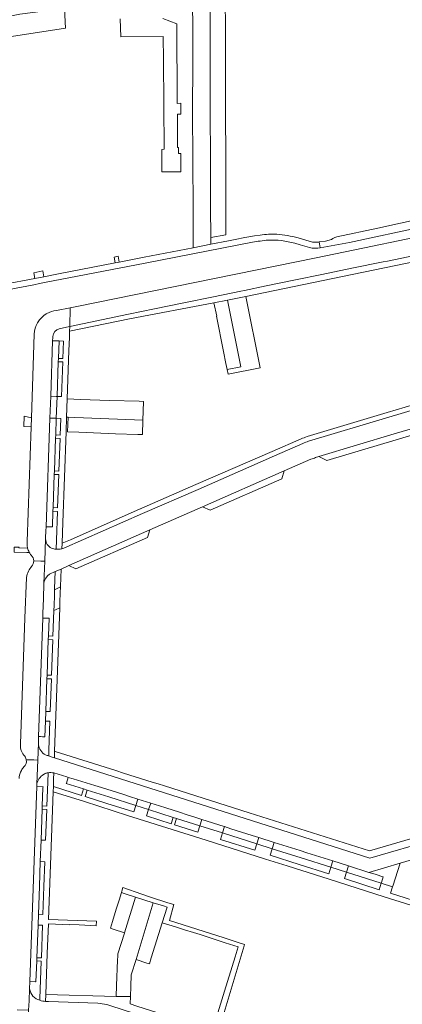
# Model space of a CAD drawing. Header units: metres. Extents: x 166325 to 190320, y 381923 to 404576.
# Tile 989 of 1056: x 181365 to 181492, y 385835 to 386162. Entities that reach past the tile are written whole.
import ezdxf

# ---------------------------------------------------------------- set-up
doc = ezdxf.new("R2010")
doc.units = ezdxf.units.M
for name, color, linetype, lineweight in [('B-WE-VH-VERHARDING_ASFALT-GV', 8, 'Continuous', 18), ('B-WE-VH-VERHARDING_BETONSTRAATSTEEN-GV', 8, 'Continuous', 18), ('B-WE-VH-VERHARDING_STRAATBAKSTEEN-GV', 8, 'Continuous', 18)]:
    doc.layers.add(name, color=color, linetype=linetype, lineweight=lineweight)

msp = doc.modelspace()

# ---------------------------------------------------------------- linework, layer by layer
at = {"layer": 'B-WE-VH-VERHARDING_ASFALT-GV', "flags": 128}
for points in [[(181423.051, 386217.021), (181418.079, 386216.084), (181419.197, 386210.677), (181424.223, 386187.606), (181426.722, 386176.68), (181427.996, 386169.599), (181428.039, 386157.083), (181428.021, 386146.724), (181428.02, 386132.058), (181428.116, 386114.532), (181428.158, 386099.438), (181428.213, 386089.412), (181433.267, 386090.319), (181433.217, 386099.459), (181433.175, 386114.553), (181433.079, 386132.072), (181433.08, 386146.719), (181433.098, 386157.088), (181433.054, 386170.059), (181431.68, 386177.693), (181429.16, 386188.708), (181424.145, 386211.727)], [(181376.126, 385965.518), (181376.612, 385965.749), (181378.061, 385966.424), (181378.127, 385968.278), (181378.239, 385971.42), (181378.309, 385973.398), (181376.372, 385972.393), (181376.303, 385970.481), (181376.185, 385967.179)]]:
    msp.add_lwpolyline(points, close=True, dxfattribs=at)
for points in [[(181422.191, 386169.071), (181422.232, 386157.078), (181422.215, 386146.729), (181422.214, 386132.043), (181422.309, 386114.508), (181422.351, 386099.414), (181422.394, 386091.547), (181422.412, 386088.371), (181422.425, 386085.996), (181428.225, 386087.125), (181428.213, 386089.412), (181428.158, 386099.438), (181428.116, 386114.532), (181428.02, 386132.058), (181428.021, 386146.724), (181428.039, 386157.083), (181427.996, 386169.599)], [(181376.006, 386165.034), (181364.769, 386163.574), (181351.613, 386160.923), (181353.272, 386154.801), (181379.959, 386158.855), (181379.614, 386165.418)], [(181398.121, 386161.974), (181398.33, 386156.04), (181412.43, 386156.12), (181412.55, 386148.35), (181412.7, 386118.67), (181411.96, 386118.66), (181412.007, 386111.213), (181418.324, 386111.175), (181418.313, 386114.805), (181418.314, 386117.303), (181417.515, 386117.298), (181417.5, 386119.304), (181417.218, 386119.302), (181417.139, 386130.335), (181418.316, 386130.344), (181418.317, 386132.032), (181418.301, 386133.947), (181417.109, 386133.928), (181416.957, 386160.346), (181412.318, 386162.126)], [(181507.244, 386097.725), (181483.697, 386092.503), (181470.067, 386089.649), (181469.438, 386089.439), (181469.236, 386089.313), (181468.809, 386089.049), (181468.3, 386088.689), (181466.293, 386088.119), (181464.206, 386087.903), (181464.562, 386086.002), (181466.943, 386086.35), (181474.349, 386087.778), (181498.997, 386093.089)], [(181444.644, 386090.195), (181442.799, 386089.91), (181439.512, 386089.34), (181436.292, 386088.707), (181434.077, 386088.264), (181428.225, 386087.125), (181422.425, 386085.996)], [(181315.592, 386068.02), (181314.993, 386060.939), (181320.736, 386063.998), (181321.558, 386064.381), (181323.236, 386064.816), (181327.306, 386065.6), (181329.903, 386066.1), (181347.541, 386069.497), (181347.865, 386069.559), (181351.249, 386070.205), (181369.446, 386073.711), (181371.384, 386074.084), (181373.034, 386074.402), (181406.457, 386080.894), (181442.091, 386087.814)], [(181456.179, 386087.46), (181457.89, 386086.999), (181461.049, 386086.024)], [(181462.031, 386087.889), (181457.247, 386089.241)], [(181464.426, 386085.982), (181464.562, 386086.002), (181464.206, 386087.903), (181464.037, 386087.886)], [(181422.425, 386085.996), (181406.132, 386082.825), (181397.827, 386081.21), (181396.532, 386080.958), (181377.68, 386077.292), (181372.842, 386076.36), (181369.775, 386075.769), (181359.337, 386073.758), (181322.962, 386066.768), (181321.642, 386066.609)]]:
    msp.add_lwpolyline(points, dxfattribs=at)
at = {"layer": 'B-WE-VH-VERHARDING_ASFALT-GV'}
for points in [[(181450.162, 386090.466, 0.0447614), (181444.644, 386090.195)], [(181457.247, 386089.241, 0.0475826), (181450.162, 386090.466)], [(181442.091, 386087.814, -0.0212057), (181447.232, 386088.515)], [(181447.232, 386088.515, -0.0774468), (181456.179, 386087.46)], [(181464.037, 386087.886, -0.0902291), (181462.031, 386087.889)], [(181461.049, 386086.024, 0.0248639), (181461.85, 386085.884)], [(181461.85, 386085.884, 0.0807466), (181464.426, 386085.982)]]:
    msp.add_lwpolyline(points, format="xyb", dxfattribs=at)
at = {"layer": 'B-WE-VH-VERHARDING_BETONSTRAATSTEEN-GV', "flags": 128}
for points in [[(181396.532, 386080.958), (181397.827, 386081.21), (181397.429, 386083.146), (181396.134, 386082.895)], [(181369.775, 386075.769), (181372.842, 386076.36), (181372.457, 386078.324), (181369.458, 386077.649)], [(181430.098, 386063.263), (181432.472, 386051.529), (181433.256, 386047.569), (181433.693, 386045.584), (181438.223, 386046.473), (181433.747, 386068.543), (181429.24, 386067.646), (181430.194, 386063.282)], [(181439.85, 386069.758), (181433.747, 386068.543), (181438.223, 386046.473), (181433.693, 386045.584), (181433.951, 386044.044), (181444.597, 386046.119)], [(181380.332, 386029.74), (181405.687, 386028.736), (181405.888, 386034.849), (181405.891, 386034.937), (181404.446, 386034.984), (181394.561, 386035.308), (181384.96, 386035.626), (181380.559, 386035.772)], [(181368.552, 386026.502), (181368.653, 386029.52), (181366.304, 386030.095), (181366.164, 386026.609)], [(181384.388, 386024.692), (181396.588, 386024.235), (181404.042, 386024.009), (181405.53, 386023.964), (181405.687, 386028.736), (181380.332, 386029.74), (181380.835, 386029.714), (181380.658, 386024.816)], [(181403.262, 385870.333), (181399.488, 385871.52), (181398.558, 385871.813), (181397.784, 385869.343), (181396.853, 385866.37), (181395.581, 385862.203), (181394.93, 385859.965), (181395.77, 385859.686), (181399.528, 385858.439)], [(181409.146, 385868.481), (181403.262, 385870.333), (181399.528, 385858.439), (181399.604, 385858.414), (181397.408, 385851.496), (181397.358, 385850.773), (181397.249, 385849.382), (181396.975, 385840.978), (181396.774, 385837.347), (181401.541, 385837.281), (181401.631, 385840.602), (181401.805, 385844.501), (181403.498, 385849.615)], [(181409.146, 385868.481), (181403.498, 385849.615), (181406.988, 385848.446), (181407.837, 385848.162), (181408.425, 385850.125), (181412.138, 385861.827), (181413.774, 385867.024), (181412.549, 385867.409)]]:
    msp.add_lwpolyline(points, close=True, dxfattribs=at)
for points in [[(181367.403, 385986.251), (181367.201, 385986.255), (181364.544, 385986.302), (181364.548, 385986.545), (181362.992, 385986.498), (181362.957, 385984.891), (181367.153, 385984.816), (181367.224, 385984.815), (181367.922, 385984.802), (181367.968, 385984.801), (181367.925, 385984.88)], [(181430.985, 385826.427), (181439.326, 385854.138), (181439.47, 385854.616), (181437.647, 385855.193), (181432.642, 385856.777), (181414.521, 385862.513), (181415.991, 385867.861), (181413.986, 385868.481), (181408.162, 385870.354), (181405.283, 385871.269), (181399.078, 385873.483), (181398.716, 385872.316), (181398.558, 385871.813), (181399.488, 385871.52), (181403.262, 385870.333), (181409.146, 385868.481), (181412.549, 385867.409), (181413.774, 385867.024), (181412.138, 385861.827), (181416.522, 385860.439), (181419.499, 385859.492), (181422.475, 385858.545), (181424.682, 385857.873), (181430.062, 385856.141), (181433.011, 385855.192), (181437.377, 385853.786), (181436.333, 385850.548), (181432.765, 385839.07), (181428.759, 385826.181)]]:
    msp.add_lwpolyline(points, dxfattribs=at)
at = {"layer": 'B-WE-VH-VERHARDING_BETONSTRAATSTEEN-GV'}
msp.add_lwpolyline([(181367.925, 385984.88, -0.0615265), (181367.403, 385986.251)], format="xyb", dxfattribs=at)
at = {"layer": 'B-WE-VH-VERHARDING_STRAATBAKSTEEN-GV', "flags": 128}
for points in [[(181499.07, 386090.023), (181499.008, 386090.011), (181481.944, 386086.496), (181463.23, 386082.683), (181383.23, 386066.382), (181381.586, 386066.047), (181381.384, 386059.845), (181400.952, 386063.922), (181409.508, 386065.693), (181419.316, 386067.695), (181429.08, 386069.669), (181438.236, 386071.548), (181439.478, 386071.812), (181446.643, 386073.332), (181456.345, 386075.295), (181465.059, 386077.049), (181475.09, 386079.154), (181485.49, 386081.257), (181486.922, 386081.547), (181500.042, 386084.255)], [(181500.042, 386084.255), (181486.922, 386081.547), (181485.49, 386081.257), (181475.09, 386079.154), (181465.059, 386077.049), (181456.345, 386075.295), (181446.643, 386073.332), (181439.478, 386071.812), (181438.236, 386071.548), (181429.08, 386069.669), (181419.316, 386067.695), (181409.508, 386065.693), (181400.952, 386063.922), (181381.384, 386059.845), (181381.333, 386058.295), (181401.244, 386062.338), (181429.24, 386067.646), (181433.747, 386068.543), (181439.85, 386069.758), (181461.8, 386074.36), (181485.868, 386079.31), (181499.899, 386082.22)], [(181377.904, 386059.1), (181380.268, 386059.613), (181381.384, 386059.845), (181381.586, 386066.047), (181376.942, 386065.156)], [(181369.586, 386057.302), (181368.653, 386029.52), (181368.552, 386026.502), (181367.275, 385988.472), (181367.237, 385987.336)], [(181378.758, 385986.037), (181378.824, 385987.865), (181379.073, 385994.79), (181380.155, 386024.833), (181380.332, 386029.74), (181380.559, 386035.772), (181381.123, 386051.856), (181381.272, 386056.122), (181381.333, 386058.295), (181381.384, 386059.845), (181380.268, 386059.613), (181377.904, 386059.1)], [(181369.451, 385981.97), (181371.83, 385981.91), (181373.107, 385981.878), (181373.372, 385989.283), (181373.383, 385989.594), (181373.468, 385991.98), (181373.516, 385993.318), (181374.805, 386029.422), (181375.065, 386036.695), (181375.721, 386055.057)], [(181375.721, 386055.057), (181375.76, 386056.157), (181375.772, 386056.503)], [(181375.76, 386056.157), (181375.721, 386055.057), (181377.852, 386055.022), (181379.33, 386054.969), (181379.122, 386049.167), (181377.643, 386049.22), (181377.604, 386048.137), (181379.083, 386048.084), (181378.671, 386036.565), (181377.189, 386036.619), (181376.927, 386029.346), (181378.41, 386029.293), (181378.213, 386023.793), (181376.729, 386023.846), (181376.688, 386022.718), (181378.173, 386022.665), (181377.783, 386011.798), (181376.296, 386011.852), (181376.256, 386010.727), (181377.743, 386010.674), (181377.348, 385999.632), (181375.858, 385999.686), (181375.814, 385998.475), (181377.304, 385998.422), (181376.961, 385988.829), (181376.856, 385985.911)], [(181375.772, 386056.503), (181375.76, 386056.157)], [(181517.523, 386040.317), (181504.741, 386036.584), (181486.809, 386031.3), (181460.234, 386023.274)], [(181518.983, 386039.046), (181505.989, 386035.248), (181487.316, 386029.742), (181460.711, 386021.707)], [(181464.101, 386016.605), (181489.168, 386024.155), (181511.176, 386030.626), (181514.124, 386031.503), (181514.288, 386031.552), (181517.415, 386032.47), (181517.423, 386032.472)], [(181458.832, 386020.975), (181449.4, 386016.85), (181424.028, 386005.743), (181405.577, 385997.676), (181379.476, 385986.265)], [(181458.221, 386022.487), (181448.636, 386018.357), (181423.305, 386007.339), (181405.377, 385999.504), (181404.946, 385999.315)], [(181452.628, 386011.856), (181461.472, 386015.73)], [(181463.028, 386016.279), (181464.101, 386016.605)], [(181374.69, 385977.592), (181376.588, 385978.431), (181378.519, 385979.284), (181381.103, 385980.426), (181408.039, 385992.33), (181425.527, 385999.988), (181452.628, 386011.856)], [(181404.946, 385999.315), (181404.769, 385999.237), (181381.625, 385989.032), (181378.824, 385987.865), (181378.758, 385986.037), (181378.759, 385986.037)], [(181373.372, 385989.283), (181373.107, 385981.878), (181372.846, 385974.566)], [(181378.759, 385986.037), (181378.758, 385986.037)], [(181367.925, 385984.88), (181367.968, 385984.801)], [(181370.974, 385921.488), (181370.981, 385921.699), (181371.048, 385923.647), (181372.433, 385963.007), (181372.492, 385964.662), (181372.661, 385969.398), (181372.846, 385974.566), (181373.107, 385981.878), (181371.83, 385981.91), (181369.451, 385981.97)], [(181367.022, 385976.47), (181366.528, 385962.914), (181365.01, 385921.265)], [(181366.963, 385915.95), (181369.519, 385915.871), (181370.782, 385915.832), (181370.974, 385921.488)], [(181370.974, 385921.488), (181370.782, 385915.832), (181370.514, 385907.931)], [(181504.077, 385889.893), (181502.431, 385889.415), (181481.077, 385883.211), (181376.289, 385916.611), (181375.887, 385916.739), (181374.395, 385917.215), (181374.088, 385917.312)], [(181363.907, 385832.891), (181367.749, 385832.766), (181367.881, 385835.868), (181368.051, 385839.865), (181368.146, 385842.285), (181370.485, 385907.063), (181370.491, 385907.255), (181370.514, 385907.931), (181370.782, 385915.832), (181369.519, 385915.871), (181366.963, 385915.95)], [(181374.196, 385911.65), (181374.088, 385908.644), (181373.798, 385900.559), (181372.287, 385900.613)], [(181373.396, 385835.657), (181373.397, 385835.677), (181373.486, 385838.018), (181373.949, 385851.585), (181374.311, 385861.442), (181381.399, 385861.172), (181381.4, 385861.202), (181384.521, 385861.082), (181390.169, 385860.839), (181390.259, 385862.303), (181383.832, 385862.534), (181374.36, 385862.843), (181375.885, 385905.261), (181375.95, 385907.087), (181376.028, 385909.287), (181376.038, 385909.551), (181376.109, 385911.57)], [(181376.109, 385911.57), (181380.397, 385910.245), (181380.883, 385910.095), (181382.503, 385909.595), (181389.703, 385907.371), (181391.903, 385906.691), (181398.977, 385904.467), (181401.193, 385903.76), (181403.996, 385902.877), (181408.269, 385901.531), (181411.191, 385900.61), (181413.353, 385899.93), (181417.873, 385898.525), (181420.423, 385897.669), (181422.599, 385896.983), (181425.261, 385896.131), (181432.716, 385893.745), (181432.772, 385893.727), (181434.907, 385893.044), (181442, 385890.836), (181444.16, 385890.129), (181444.232, 385890.106), (181449.296, 385888.508), (181457.953, 385885.775), (181460.113, 385885.084), (181468.772, 385882.351), (181473.91, 385880.729), (181473.943, 385880.718), (181480.76, 385878.55), (181491.11, 385881.574), (181501.35, 385884.566)], [(181500.41, 385867.643), (181487.947, 385871.593), (181488.62, 385873.718), (181484.809, 385874.927), (181484.135, 385872.801), (181472.585, 385876.461), (181473.259, 385878.588), (181468.1, 385880.223), (181467.426, 385878.096), (181457.613, 385881.206), (181447.955, 385884.267), (181448.629, 385886.395), (181443.567, 385888), (181442.892, 385885.872), (181431.428, 385889.505), (181432.103, 385891.634), (181424.584, 385894.017), (181423.909, 385891.888), (181416.199, 385894.332), (181416.874, 385896.461), (181415.727, 385896.825), (181415.052, 385894.695), (181406.923, 385897.271), (181407.598, 385899.401), (181403.328, 385900.755), (181402.652, 385898.625), (181393.717, 385901.457), (181386.488, 385903.748), (181387.163, 385905.879), (181385.969, 385906.258), (181385.293, 385904.126), (181375.95, 385907.087), (181375.885, 385905.261), (181386.244, 385902.032), (181400.621, 385897.455), (181426.747, 385889.234), (181446.403, 385882.971), (181453.605, 385880.676), (181462.957, 385877.697), (181467.538, 385876.237), (181485.851, 385870.402), (181487.543, 385869.872), (181514.427, 385861.449)], [(181372.287, 385900.613), (181372.247, 385899.49), (181373.758, 385899.436), (181373.392, 385889.215), (181371.878, 385889.269), (181371.621, 385882.124), (181373.136, 385882.07), (181372.841, 385873.845), (181372.509, 385864.577), (181370.99, 385864.632), (181370.86, 385861.035), (181372.381, 385860.98), (181371.993, 385850.156), (181370.47, 385850.211), (181370.431, 385849.128), (181371.954, 385849.074), (181371.506, 385836.577), (181371.489, 385836.093)], [(181368.051, 385839.865), (181367.881, 385835.868), (181367.749, 385832.766), (181367.627, 385829.903), (181367.507, 385827.103)], [(181393.681, 385834.616), (181400.177, 385832.564), (181434.596, 385821.707), (181438.266, 385820.555), (181439.014, 385822.953), (181435.276, 385824.128), (181430.725, 385825.562), (181428.759, 385826.181), (181403.627, 385834.099), (181401.475, 385834.862), (181401.541, 385837.281), (181396.774, 385837.347), (181373.486, 385838.018), (181373.397, 385835.677), (181373.396, 385835.657)], [(181390.707, 385835.075), (181374.294, 385835.614), (181373.636, 385835.636), (181373.396, 385835.657)]]:
    msp.add_lwpolyline(points, dxfattribs=at)
at = {"layer": 'B-WE-VH-VERHARDING_STRAATBAKSTEEN-GV'}
for points in [[(181373.422, 386063.893, 0.0681779), (181371.586, 386062.295)], [(181373.755, 386064.096, 0.0149509), (181373.422, 386063.893)], [(181376.942, 386065.156, 0.1015913), (181373.755, 386064.096)], [(181370.695, 386061.038, 0.1181205), (181369.586, 386057.302)], [(181371.586, 386062.295, 0.0372724), (181370.695, 386061.038)], [(181377.904, 386059.1, 0.3059431), (181375.772, 386056.503)], [(181460.234, 386023.274, 0.0232657), (181458.221, 386022.487)], [(181460.711, 386021.707, 0.0315046), (181458.832, 386020.975)], [(181461.472, 386015.73, 0.0031941), (181463.028, 386016.279)], [(181375.372, 385986.214, -0.2915795), (181373.372, 385989.283)], [(181367.237, 385987.336, 0.0459934), (181367.403, 385986.251)], [(181376.856, 385985.911, -0.1125208), (181375.372, 385986.214)], [(181377.714, 385985.886, -0.038429), (181376.856, 385985.911)], [(181378.758, 385986.037, -0.0480981), (181377.714, 385985.886)], [(181379.476, 385986.265, -0.0332184), (181378.759, 385986.037)], [(181367.968, 385984.801, 0.0465778), (181368.589, 385983.879)], [(181368.589, 385983.879, -0.2083457), (181369.451, 385981.97)], [(181369.451, 385981.97, -0.1976737), (181368.715, 385980.113)], [(181367.688, 385978.587, 0.0780625), (181367.022, 385976.47)], [(181368.715, 385980.113, 0.0652922), (181367.688, 385978.587)], [(181372.846, 385974.566, -0.239509), (181374.69, 385977.592)], [(181365.01, 385921.265, 0.1390934), (181365.576, 385918.369)], [(181372.908, 385917.855, -0.2541215), (181370.974, 385921.488)], [(181365.576, 385918.369, 0.043903), (181366.081, 385917.56)], [(181366.081, 385917.56, -0.170159), (181366.963, 385915.95)], [(181373.852, 385917.388, -0.0603391), (181372.908, 385917.855)], [(181374.088, 385917.312, -0.015357), (181373.852, 385917.388)], [(181366.204, 385913.549, 0.060952), (181365.341, 385912.412)], [(181366.963, 385915.95, -0.2392084), (181366.204, 385913.549)], [(181365.341, 385912.412, 0.1221262), (181364.558, 385909.723)], [(181370.514, 385907.931, -0.2111523), (181372.663, 385911.046)], [(181372.663, 385911.046, -0.0352833), (181373.236, 385911.346)], [(181373.236, 385911.346, -0.0540268), (181374.196, 385911.65)], [(181374.196, 385911.65, -0.0951252), (181376.109, 385911.57)], [(181371.489, 385836.093, -0.307673), (181368.051, 385839.865)], [(181373.396, 385835.657, -0.0608831), (181371.489, 385836.093)], [(181390.707, 385835.075, -0.0668771), (181393.681, 385834.616)]]:
    msp.add_lwpolyline(points, format="xyb", dxfattribs=at)
at = {"layer": 'B-WE-VH-VERHARDING_STRAATBAKSTEEN-GV', "flags": 128}
for points in [[(181375.721, 386055.057), (181375.065, 386036.695), (181376.905, 386036.629), (181377.189, 386036.619), (181377.604, 386048.137), (181377.643, 386049.22), (181377.852, 386055.022)], [(181375.065, 386036.695), (181374.805, 386029.422), (181376.641, 386029.356), (181376.927, 386029.346), (181377.189, 386036.619), (181376.905, 386036.629)], [(181374.805, 386029.422), (181373.516, 385993.318), (181375.349, 385993.315), (181375.628, 385993.315), (181375.814, 385998.475), (181375.858, 385999.686), (181376.256, 386010.727), (181376.296, 386011.852), (181376.688, 386022.718), (181376.729, 386023.846), (181376.927, 386029.346), (181376.641, 386029.356)], [(181464.101, 386016.605), (181466.792, 386015.285), (181489.793, 386022.207), (181509.819, 386028.114), (181511.176, 386030.626), (181489.168, 386024.155)], [(181425.527, 385999.988), (181428.003, 385998.85), (181451.796, 386009.266), (181452.628, 386011.856)], [(181408.039, 385992.33), (181381.103, 385980.426), (181383.396, 385979.346), (181407.18, 385989.75)], [(181376.372, 385972.393), (181378.309, 385973.398), (181378.31, 385973.432), (181378.519, 385979.284), (181376.588, 385978.431), (181376.386, 385972.775), (181376.372, 385972.409)], [(181376.126, 385965.518), (181375.821, 385957.023), (181374.322, 385957.077), (181374.278, 385955.865), (181375.778, 385955.811), (181375.354, 385943.99), (181373.852, 385944.043), (181373.81, 385942.873), (181375.312, 385942.819), (181374.923, 385931.949), (181373.418, 385932.003), (181373.303, 385928.803), (181374.808, 385928.749), (181374.463, 385919.103), (181374.432, 385918.232), (181374.396, 385917.236), (181374.395, 385917.215), (181375.887, 385916.739), (181376.289, 385916.611), (181376.365, 385918.752), (181378.061, 385966.424), (181376.612, 385965.749)], [(181372.433, 385963.007), (181371.048, 385923.647), (181371.63, 385923.622), (181372.362, 385923.591), (181373.114, 385923.559), (181373.303, 385928.803), (181373.418, 385932.003), (181373.81, 385942.873), (181373.852, 385944.043), (181374.278, 385955.865), (181374.322, 385957.077), (181374.533, 385962.931), (181373.035, 385962.985)], [(181408.783, 385908.533), (181399.265, 385911.543), (181396.748, 385912.339), (181376.609, 385918.707), (181376.365, 385918.752), (181376.289, 385916.611), (181481.077, 385883.211), (181502.431, 385889.415), (181501.765, 385891.756), (181480.974, 385885.689), (181440.965, 385898.357), (181412.825, 385907.255), (181410.719, 385907.921)], [(181403.996, 385902.877), (181401.193, 385903.76), (181398.977, 385904.467), (181391.903, 385906.691), (181389.703, 385907.371), (181382.503, 385909.595), (181380.883, 385910.095), (181380.289, 385908.22), (181380.242, 385908.073), (181385.969, 385906.258), (181387.163, 385905.879), (181394.392, 385903.587), (181403.328, 385900.755)], [(181370.485, 385907.063), (181368.146, 385842.285), (181370.008, 385842.206), (181370.182, 385842.198), (181370.431, 385849.128), (181370.47, 385850.211), (181370.86, 385861.035), (181370.99, 385864.632), (181371.324, 385873.896), (181371.621, 385882.124), (181371.878, 385889.269), (181372.247, 385899.49), (181372.287, 385900.613), (181372.503, 385906.597), (181372.517, 385906.989)], [(181407.598, 385899.401), (181408.269, 385901.531), (181403.996, 385902.877), (181403.328, 385900.755)], [(181415.727, 385896.825), (181416.874, 385896.461), (181424.584, 385894.017), (181425.261, 385896.131), (181422.599, 385896.983), (181420.423, 385897.669), (181417.873, 385898.525), (181413.353, 385899.93), (181411.191, 385900.61), (181408.269, 385901.531), (181407.598, 385899.401)], [(181432.772, 385893.727), (181432.716, 385893.745), (181425.261, 385896.131), (181424.584, 385894.017), (181432.103, 385891.634)], [(181443.567, 385888), (181444.232, 385890.106), (181444.16, 385890.129), (181442, 385890.836), (181434.907, 385893.044), (181432.772, 385893.727), (181432.103, 385891.634)], [(181448.629, 385886.395), (181449.296, 385888.508), (181444.232, 385890.106), (181443.567, 385888)], [(181458.287, 385883.334), (181468.1, 385880.223), (181468.772, 385882.351), (181460.113, 385885.084), (181457.953, 385885.775), (181449.296, 385888.508), (181448.629, 385886.395)], [(181473.943, 385880.718), (181473.91, 385880.729), (181468.772, 385882.351), (181468.1, 385880.223), (181473.259, 385878.588)], [(181485.31, 385877.086), (181483.156, 385877.791), (181482.027, 385878.149), (181480.76, 385878.55), (181473.943, 385880.718), (181473.259, 385878.588), (181484.809, 385874.927), (181484.882, 385875.157), (181485.476, 385877.032)], [(181491.11, 385881.574), (181480.76, 385878.55), (181482.027, 385878.149), (181483.156, 385877.791), (181485.31, 385877.086), (181485.476, 385877.032), (181484.882, 385875.157), (181484.809, 385874.927), (181488.62, 385873.718), (181488.698, 385873.964)]]:
    msp.add_lwpolyline(points, close=True, dxfattribs=at)

doc.saveas('drawing.dxf')
